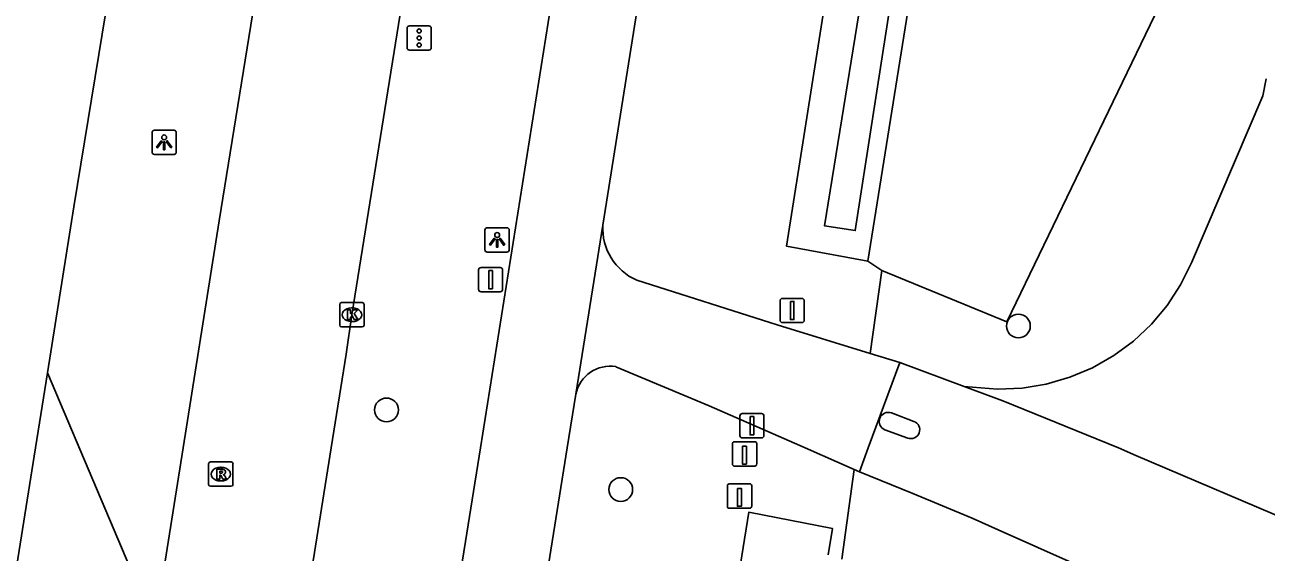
# Model space of a CAD drawing. Extents: x 160203 to 161526, y 379529 to 381797.
# Drawn here: x 160301.2 to 160352.2, y 380245.7 to 380267.4 of the extents above; entities that cross this region are included whole.
import ezdxf

# ---------------------------------------------------------------- set-up
doc = ezdxf.new("R2010")
doc.units = 0
for name, color, linetype in [('IMGEO_Berm_groen', 7, 'Continuous'), ('IMGEO_Boom', 7, 'Continuous'), ('IMGEO_Fietspad_gesloten', 7, 'Continuous'), ('IMGEO_Grasland_agrarisch', 7, 'Continuous'), ('IMGEO_Groenvoorziening', 7, 'Continuous'), ('IMGEO_Hek', 7, 'Continuous'), ('IMGEO_Kolk', 7, 'Continuous'), ('IMGEO_Lichtpunt', 7, 'Continuous'), ('IMGEO_Loofbos', 7, 'Continuous'), ('IMGEO_Paal', 7, 'Continuous'), ('IMGEO_Rijbaan_lokaal_open', 7, 'Continuous'), ('IMGEO_Rijbaan_regionaal_gesloten', 7, 'Continuous'), ('IMGEO_Rioolput', 7, 'Continuous'), ('IMGEO_Verkeersbordpaal', 7, 'Continuous'), ('IMGEO_Verkeersregelinstallatiepaal', 7, 'Continuous'), ('IMGEO_Voetpad_onverhard', 7, 'Continuous'), ('IMGEO_Waterloop', 7, 'Continuous')]:
    doc.layers.add(name, color=color, linetype=linetype)

msp = doc.modelspace()

# ---------------------------------------------------------------- linework, layer by layer
at = {"layer": 'IMGEO_Berm_groen'}
msp.add_lwpolyline([(160302.082, 380253.08), (160306.488, 380242.671)], dxfattribs=at)
at = {"layer": 'IMGEO_Boom'}
for centre in [(160341.976, 380255.012), (160316.013, 380251.56), (160325.637, 380248.286)]:
    msp.add_circle(centre, 0.489, dxfattribs=at)
at = {"layer": 'IMGEO_Fietspad_gesloten'}
for points in [[(160328.424, 380281.305), (160324.902, 380259.155)], [(160302.004, 380138.344), (160319.876, 380250), (160320.358, 380253.013), (160324.099, 380276.557)], [(160323.795, 380252.211), (160323.441, 380250), (160320.363, 380230.754)]]:
    msp.add_lwpolyline(points, dxfattribs=at)
at = {"layer": 'IMGEO_Grasland_agrarisch'}
for points in [[(160351.967, 380358.904), (160343.777, 380307.646), (160335.794, 380257.683)], [(160335.794, 380257.683), (160336.359, 380257.294)]]:
    msp.add_lwpolyline(points, dxfattribs=at)
at = {"layer": 'IMGEO_Groenvoorziening'}
for points in [[(160334.043, 380268.351), (160332.448, 380258.299), (160335.794, 380257.683)], [(160334.158, 380245.601), (160334.333, 380246.691), (160330.897, 380247.357), (160329.392, 380237.954)]]:
    msp.add_lwpolyline(points, dxfattribs=at)
at = {"layer": 'IMGEO_Hek'}
msp.add_lwpolyline([(160352.162, 380265.181), (160352.016, 380264.483), (160349.082, 380257.61), (160348.637, 380256.705), (160348.087, 380255.86), (160347.441, 380255.086), (160346.708, 380254.394), (160345.898, 380253.794), (160345.022, 380253.294), (160344.093, 380252.902), (160343.124, 380252.623), (160342.129, 380252.461), (160341.122, 380252.418), (160339.748, 380252.523)], dxfattribs=at)
at = {"layer": 'IMGEO_Kolk'}
for p, q in [((160314.093, 380255.048), (160314.093, 380255.9)), ((160314.168, 380255.974), (160315.02, 380255.974)), ((160315.094, 380255.9), (160315.094, 380255.048)), ((160314.581, 380255.754), (160314.606, 380255.754)), ((160315.02, 380254.974), (160314.168, 380254.974)), ((160314.604, 380255.194), (160314.579, 380255.194))]:
    msp.add_line(p, q, dxfattribs=at)
for points in [[(160314.093, 380255.048), (160314.093, 380255.9)], [(160314.168, 380255.974), (160315.02, 380255.974)], [(160315.094, 380255.9), (160315.094, 380255.048)], [(160314.414, 380255.674), (160314.537, 380255.674), (160314.537, 380255.523), (160314.667, 380255.674), (160314.831, 380255.674), (160314.685, 380255.523), (160314.838, 380255.274), (160314.686, 380255.274), (160314.601, 380255.438), (160314.537, 380255.371), (160314.537, 380255.274), (160314.414, 380255.274), (160314.414, 380255.674)], [(160315.02, 380254.974), (160314.168, 380254.974)]]:
    msp.add_lwpolyline(points, dxfattribs=at)
for centre, start, end in [((160314.17, 380255.898), 91.552, 178.448), ((160314.17, 380255.898), 91.552, 178.448), ((160315.018, 380255.898), 1.552, 88.448), ((160315.018, 380255.898), 1.552, 88.448), ((160314.17, 380255.05), 181.552, 268.448), ((160314.17, 380255.05), 181.552, 268.448), ((160315.018, 380255.05), 271.552, 358.448), ((160315.018, 380255.05), 271.552, 358.448)]:
    msp.add_arc(centre, 0.0765, start, end, dxfattribs=at)
for centre, major_axis, ratio, start_param, end_param in [((160314.58, 380255.474), (-0.387, 0.002), 0.722429, 4.712389, 7.853982), ((160314.605, 380255.474), (-0.39, 0.002), 0.717154, 1.570796, 4.712389)]:
    msp.add_ellipse(centre, major_axis=major_axis, ratio=ratio, start_param=start_param, end_param=end_param, dxfattribs=at)
at = {"layer": 'IMGEO_Lichtpunt'}
for p, q in [((160306.38, 380262.969), (160306.38, 380262.162)), ((160306.38, 380262.969), (160306.38, 380262.162)), ((160307.282, 380263.064), (160306.474, 380263.064)), ((160307.282, 380263.064), (160306.474, 380263.064)), ((160307.376, 380262.162), (160307.376, 380262.969)), ((160307.376, 380262.162), (160307.376, 380262.969)), ((160306.474, 380262.068), (160307.282, 380262.068)), ((160306.474, 380262.068), (160307.282, 380262.068)), ((160320.059, 380258.956), (160320.059, 380258.149)), ((160320.059, 380258.956), (160320.059, 380258.149)), ((160320.961, 380259.051), (160320.153, 380259.051)), ((160320.961, 380259.051), (160320.153, 380259.051)), ((160321.055, 380258.149), (160321.055, 380258.956)), ((160321.055, 380258.149), (160321.055, 380258.956)), ((160320.153, 380258.055), (160320.961, 380258.055)), ((160320.153, 380258.055), (160320.961, 380258.055))]:
    msp.add_line(p, q, dxfattribs=at)
for points in [[(160306.754, 380262.633), (160306.793, 380262.605), (160306.605, 380262.343), (160306.567, 380262.37), (160306.754, 380262.633)], [(160306.856, 380262.585), (160306.903, 380262.585), (160306.903, 380262.263), (160306.856, 380262.263), (160306.856, 380262.585)], [(160306.966, 380262.605), (160307.004, 380262.632), (160307.191, 380262.37), (160307.152, 380262.342), (160306.966, 380262.605)], [(160320.433, 380258.62), (160320.472, 380258.592), (160320.284, 380258.33), (160320.246, 380258.357), (160320.433, 380258.62)], [(160320.535, 380258.572), (160320.582, 380258.572), (160320.582, 380258.25), (160320.535, 380258.25), (160320.535, 380258.572)], [(160320.645, 380258.592), (160320.683, 380258.619), (160320.87, 380258.357), (160320.831, 380258.329), (160320.645, 380258.592)]]:
    msp.add_lwpolyline(points, dxfattribs=at)
for centre in [(160306.879, 380262.767), (160320.558, 380258.754)]:
    msp.add_circle(centre, 0.0994, dxfattribs=at)
for centre, start, end in [((160306.474, 380262.969), 90, 180), ((160306.474, 380262.969), 90, 180), ((160307.282, 380262.969), 0, 90), ((160307.282, 380262.969), 0, 90), ((160306.474, 380262.162), 180, 270), ((160306.474, 380262.162), 180, 270), ((160307.282, 380262.162), 270, 0), ((160307.282, 380262.162), 270, 360), ((160320.153, 380258.956), 90, 180), ((160320.153, 380258.956), 90, 180), ((160320.961, 380258.956), 0, 90), ((160320.961, 380258.956), 0, 90), ((160320.153, 380258.149), 180, 270), ((160320.153, 380258.149), 180, 270), ((160320.961, 380258.149), 270, 0), ((160320.961, 380258.149), 270, 360)]:
    msp.add_arc(centre, 0.0946, start, end, dxfattribs=at)
at = {"layer": 'IMGEO_Loofbos'}
for points in [[(160384.245, 380304.673), (160374.579, 380295.827), (160366.854, 380289.583), (160358.165, 380282.558), (160357.692, 380282.176), (160353.081, 380276.394), (160349.107, 380270.964), (160341.504, 380255.189), (160336.359, 380257.294)], [(160336.359, 380257.294), (160335.887, 380253.882)], [(160334.717, 380245.43), (160335.227, 380249.116)]]:
    msp.add_lwpolyline(points, dxfattribs=at)
at = {"layer": 'IMGEO_Paal'}
for p, q in [((160331.14, 380250.254), (160330.299, 380250.254)), ((160331.14, 380250.254), (160330.299, 380250.254)), ((160331.224, 380249.338), (160331.224, 380250.179)), ((160331.224, 380249.338), (160331.224, 380250.179)), ((160330.224, 380250.17), (160330.224, 380249.329)), ((160330.224, 380250.17), (160330.224, 380249.329)), ((160330.308, 380249.254), (160331.149, 380249.254)), ((160330.308, 380249.254), (160331.149, 380249.254)), ((160330.018, 380248.436), (160330.018, 380247.595)), ((160330.018, 380248.436), (160330.018, 380247.595)), ((160330.934, 380248.52), (160330.093, 380248.52)), ((160330.934, 380248.52), (160330.093, 380248.52)), ((160331.018, 380247.604), (160331.018, 380248.445)), ((160331.018, 380247.604), (160331.018, 380248.445)), ((160330.102, 380247.52), (160330.943, 380247.52)), ((160330.102, 380247.52), (160330.943, 380247.52))]:
    msp.add_line(p, q, dxfattribs=at)
for points in [[(160330.639, 380250.067), (160330.799, 380250.067), (160330.799, 380249.334), (160330.639, 380249.334), (160330.639, 380250.067)], [(160330.433, 380248.333), (160330.593, 380248.333), (160330.593, 380247.6), (160330.433, 380247.6), (160330.433, 380248.333)]]:
    msp.add_lwpolyline(points, dxfattribs=at)
for centre, start, end in [((160330.302, 380250.176), 92.4484, 184.2845), ((160330.302, 380250.176), 92.4484, 184.2845), ((160331.146, 380250.176), 2.4484, 94.2845), ((160331.146, 380250.176), 2.4484, 94.2845), ((160330.302, 380249.332), 182.4484, 274.2845), ((160330.302, 380249.332), 182.4484, 274.2845), ((160331.146, 380249.332), 272.4484, 4.2845), ((160331.146, 380249.332), 272.4484, 4.2845), ((160330.096, 380248.442), 92.4484, 184.2845), ((160330.096, 380248.442), 92.4484, 184.2845), ((160330.94, 380248.442), 2.4484, 94.2845), ((160330.94, 380248.442), 2.4484, 94.2845), ((160330.096, 380247.598), 182.4484, 274.2845), ((160330.096, 380247.598), 182.4484, 274.2845), ((160330.94, 380247.598), 272.4484, 4.2845), ((160330.94, 380247.598), 272.4484, 4.2845)]:
    msp.add_arc(centre, 0.0779, start, end, dxfattribs=at)
at = {"layer": 'IMGEO_Rijbaan_lokaal_open'}
for points in [[(160324.902, 380259.155), (160323.795, 380252.211)], [(160326.293, 380256.898), (160332.07, 380255.063), (160335.887, 380253.882)], [(160335.887, 380253.882), (160337.1, 380253.507)], [(160335.227, 380249.116), (160333.216, 380250), (160329.277, 380251.732), (160325.442, 380253.34)], [(160335.445, 380249.02), (160335.806, 380250), (160337.1, 380253.507)], [(160337.1, 380253.507), (160339.748, 380252.523)], [(160339.748, 380252.523), (160341.333, 380251.934), (160346.09, 380250), (160346.807, 380249.683), (160353.693, 380246.753)], [(160337.684, 380251.092), (160336.76, 380251.437)], [(160336.487, 380250.748), (160337.43, 380250.404)], [(160335.227, 380249.116), (160335.445, 380249.02)], [(160335.445, 380249.02), (160337.639, 380248.126), (160340.077, 380247.104), (160341.143, 380246.63), (160360.328, 380238.076)]]:
    msp.add_lwpolyline(points, dxfattribs=at)
for centre, radius, start, end in [((160327.234, 380259.035), 2.335, 177.0501, 246.2414), ((160325.206, 380251.919), 1.441, 80.5611, 168.2993), ((160336.63, 380251.09), 0.371, 159.7355, 247.3061), ((160336.63, 380251.089), 0.372, 69.5382, 159.4941), ((160337.556, 380250.748), 0.367, 249.8833, 69.5898)]:
    msp.add_arc(centre, radius, start, end, dxfattribs=at)
at = {"layer": 'IMGEO_Rijbaan_regionaal_gesloten'}
for points in [[(160278.866, 380031.167), (160280.089, 380038.807), (160283.219, 380058.699), (160286.512, 380079.426), (160289.187, 380095.956), (160295.539, 380136.026), (160298.793, 380156.267), (160302.317, 380178.493), (160305.54, 380198.747), (160308.625, 380217.982), (160311.861, 380238.211), (160313.74, 380250), (160314.354, 380253.856), (160314.593, 380255.474), (160319.718, 380287.464)], [(160310.584, 380268.314), (160309.142, 380259.343), (160307.655, 380250), (160306.488, 380242.671)], [(160302.082, 380253.08), (160303.17, 380259.913), (160304.487, 380267.93)], [(160267.031, 380033.123), (160271.433, 380060.799), (160283.582, 380137.115), (160290.485, 380180.229), (160301.592, 380250), (160302.082, 380253.08)]]:
    msp.add_lwpolyline(points, dxfattribs=at)
at = {"layer": 'IMGEO_Rioolput'}
for p, q in [((160308.705, 380248.495), (160308.705, 380249.347)), ((160308.78, 380249.421), (160309.632, 380249.421)), ((160309.193, 380249.201), (160309.218, 380249.201)), ((160309.706, 380249.347), (160309.706, 380248.495)), ((160309.632, 380248.421), (160308.78, 380248.421)), ((160309.216, 380248.641), (160309.191, 380248.641))]:
    msp.add_line(p, q, dxfattribs=at)
for points in [[(160308.705, 380248.495), (160308.705, 380249.347)], [(160308.78, 380249.421), (160309.632, 380249.421)], [(160309.706, 380249.347), (160309.706, 380248.495)], [(160309.294, 380249.119), (160309.042, 380249.121), (160309.042, 380248.721)], [(160309.042, 380248.721), (160309.166, 380248.721), (160309.166, 380248.883), (160309.177, 380248.883)], [(160309.22, 380249.04), (160309.166, 380249.04), (160309.166, 380248.959)], [(160309.166, 380248.959), (160309.218, 380248.959)], [(160309.224, 380248.854), (160309.295, 380248.721), (160309.435, 380248.721), (160309.37, 380248.847)], [(160309.632, 380248.421), (160308.78, 380248.421)]]:
    msp.add_lwpolyline(points, dxfattribs=at)
for centre, radius, start, end in [((160308.782, 380249.345), 0.0765, 91.552, 178.448), ((160308.782, 380249.345), 0.0765, 91.552, 178.448), ((160309.63, 380249.345), 0.0765, 1.552, 88.448), ((160309.63, 380249.345), 0.0765, 1.552, 88.448), ((160309.176, 380248.83), 0.0533, 26.0293, 88.6989), ((160309.202, 380249.148), 0.19, 274.7715, 282.9687), ((160309.226, 380248.944), 0.0964, 77.0061, 93.1865), ((160309.24, 380249.001), 0.0378, 276.6634, 79.6772), ((160309.293, 380249.009), 0.109, 350.3612, 89.416), ((160309.291, 380249.009), 0.112, 277.5842, 350.9817), ((160309.275, 380248.794), 0.108, 29.5134, 73.7905), ((160308.782, 380248.497), 0.0765, 181.552, 268.448), ((160308.782, 380248.497), 0.0765, 181.552, 268.448), ((160309.63, 380248.497), 0.0765, 271.552, 358.448), ((160309.63, 380248.497), 0.0765, 271.552, 358.448)]:
    msp.add_arc(centre, radius, start, end, dxfattribs=at)
for centre, major_axis, ratio, start_param, end_param in [((160309.192, 380248.921), (-0.387, 0.002), 0.722429, 4.712389, 7.853982), ((160309.217, 380248.921), (-0.39, 0.002), 0.717154, 1.570796, 4.712389)]:
    msp.add_ellipse(centre, major_axis=major_axis, ratio=ratio, start_param=start_param, end_param=end_param, dxfattribs=at)
at = {"layer": 'IMGEO_Verkeersbordpaal'}
for p, q in [((160319.796, 380256.518), (160319.796, 380257.318)), ((160319.796, 380257.318), (160319.796, 380256.518)), ((160319.896, 380257.418), (160320.686, 380257.418)), ((160320.686, 380257.418), (160319.896, 380257.418)), ((160320.786, 380257.318), (160320.786, 380256.518)), ((160320.786, 380256.518), (160320.786, 380257.318)), ((160320.686, 380256.418), (160319.896, 380256.418)), ((160319.896, 380256.418), (160320.686, 380256.418)), ((160332.186, 380255.25), (160332.186, 380256.05)), ((160332.186, 380256.05), (160332.186, 380255.25)), ((160332.286, 380256.15), (160333.076, 380256.15)), ((160333.076, 380256.15), (160332.286, 380256.15)), ((160333.176, 380256.05), (160333.176, 380255.25)), ((160333.176, 380255.25), (160333.176, 380256.05)), ((160333.076, 380255.15), (160332.286, 380255.15)), ((160332.286, 380255.15), (160333.076, 380255.15)), ((160330.533, 380250.51), (160330.533, 380251.31)), ((160330.533, 380251.31), (160330.533, 380250.51)), ((160330.633, 380251.41), (160331.423, 380251.41)), ((160331.423, 380251.41), (160330.633, 380251.41)), ((160331.523, 380251.31), (160331.523, 380250.51)), ((160331.523, 380250.51), (160331.523, 380251.31)), ((160331.423, 380250.41), (160330.633, 380250.41)), ((160330.633, 380250.41), (160331.423, 380250.41))]:
    msp.add_line(p, q, dxfattribs=at)
for points in [[(160320.216, 380257.293), (160320.366, 380257.293), (160320.366, 380256.543), (160320.216, 380256.543), (160320.216, 380257.293)], [(160332.606, 380256.025), (160332.756, 380256.025), (160332.756, 380255.275), (160332.606, 380255.275), (160332.606, 380256.025)], [(160330.953, 380251.285), (160331.103, 380251.285), (160331.103, 380250.535), (160330.953, 380250.535), (160330.953, 380251.285)]]:
    msp.add_lwpolyline(points, dxfattribs=at)
for centre, start, end in [((160319.896, 380257.318), 90, 180), ((160319.896, 380257.318), 90, 180), ((160320.686, 380257.318), 0, 90), ((160320.686, 380257.318), 360, 90), ((160319.896, 380256.518), 180, 270), ((160319.896, 380256.518), 180, 270), ((160320.686, 380256.518), 270, 0), ((160320.686, 380256.518), 270, 0), ((160332.286, 380256.05), 90, 180), ((160332.286, 380256.05), 90, 180), ((160333.076, 380256.05), 0, 90), ((160333.076, 380256.05), 360, 90), ((160332.286, 380255.25), 180, 270), ((160332.286, 380255.25), 180, 270), ((160333.076, 380255.25), 270, 0), ((160333.076, 380255.25), 270, 0), ((160330.633, 380251.31), 90, 180), ((160330.633, 380251.31), 90, 180), ((160331.423, 380251.31), 0, 90), ((160331.423, 380251.31), 360, 90), ((160330.633, 380250.51), 180, 270), ((160330.633, 380250.51), 180, 270), ((160331.423, 380250.51), 270, 0), ((160331.423, 380250.51), 270, 0)]:
    msp.add_arc(centre, 0.1, start, end, dxfattribs=at)
at = {"layer": 'IMGEO_Verkeersregelinstallatiepaal'}
for p, q in [((160316.861, 380266.455), (160316.861, 380267.255)), ((160316.861, 380267.255), (160316.861, 380266.455)), ((160316.961, 380267.355), (160317.751, 380267.355)), ((160317.751, 380267.355), (160316.961, 380267.355)), ((160317.851, 380267.255), (160317.851, 380266.455)), ((160317.851, 380266.455), (160317.851, 380267.255)), ((160317.751, 380266.355), (160316.961, 380266.355)), ((160316.961, 380266.355), (160317.751, 380266.355))]:
    msp.add_line(p, q, dxfattribs=at)
for centre in [(160317.356, 380267.145), (160317.356, 380266.855), (160317.356, 380266.565)]:
    msp.add_circle(centre, 0.085, dxfattribs=at)
for centre, start, end in [((160316.961, 380267.255), 90, 180), ((160316.961, 380267.255), 90, 180), ((160317.751, 380267.255), 0, 90), ((160317.751, 380267.255), 360, 90), ((160316.961, 380266.455), 180, 270), ((160316.961, 380266.455), 180, 270), ((160317.751, 380266.455), 270, 0), ((160317.751, 380266.455), 270, 0)]:
    msp.add_arc(centre, 0.1, start, end, dxfattribs=at)
at = {"layer": 'IMGEO_Voetpad_onverhard'}
msp.add_lwpolyline([(160339.748, 380252.523), (160341.122, 380252.418), (160342.129, 380252.461), (160343.124, 380252.623), (160344.093, 380252.902), (160345.022, 380253.294), (160345.898, 380253.794), (160346.708, 380254.394), (160347.441, 380255.086), (160348.087, 380255.86), (160348.637, 380256.705), (160349.082, 380257.61), (160352.016, 380264.483), (160352.162, 380265.181)], dxfattribs=at)
at = {"layer": 'IMGEO_Waterloop'}
msp.add_lwpolyline([(160349.631, 380358.536), (160348.277, 380348.985), (160345.045, 380328.504), (160340.497, 380300.725), (160336.05, 380271.756), (160334.007, 380259.138), (160335.273, 380258.933), (160341.22, 380297.223), (160346.434, 380329.907), (160350.26, 380355.296), (160350.678, 380358.387), (160349.631, 380358.536)], dxfattribs=at)

doc.saveas('drawing.dxf')
